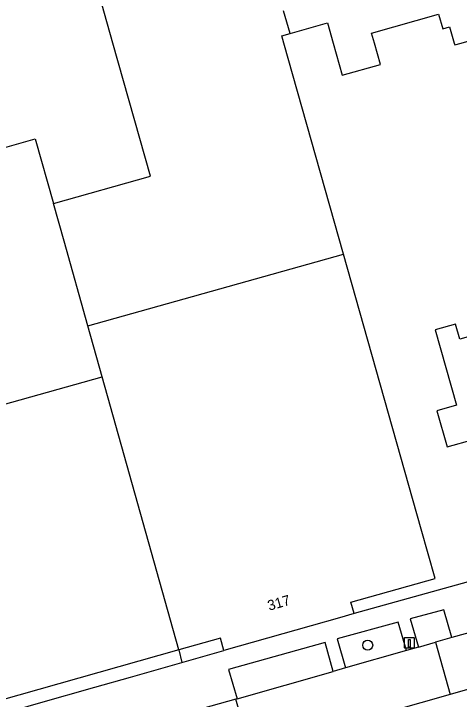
# Model space of a CAD drawing. Extents: x 159689 to 160786, y 387323 to 388339.
# Drawn here: x 160060.1 to 160103.6, y 388186 to 388252.9 of the extents above; entities that cross this region are included whole.
import ezdxf

# ---------------------------------------------------------------- set-up
doc = ezdxf.new("R2010")
doc.units = 0
for name, color, linetype in [('IMGEO_Boom', 7, 'Continuous'), ('IMGEO_Laadpaal', 7, 'Continuous'), ('IMGEO_Pand', 7, 'Continuous'), ('IMGEO_Pand_nummerreeks', 7, 'Continuous'), ('IMGEO_Pand_overbouw', 7, 'Continuous'), ('IMGEO_Parkeervlak_open', 7, 'Continuous'), ('IMGEO_Rijbaan_lokaal_open', 7, 'Continuous'), ('IMGEO_Voetpad_open', 7, 'Continuous')]:
    doc.layers.add(name, color=color, linetype=linetype)

msp = doc.modelspace()

# ---------------------------------------------------------------- linework, layer by layer
at = {"layer": 'IMGEO_Boom'}
msp.add_circle((160094.629, 388191.25), 0.489, dxfattribs=at)
at = {"layer": 'IMGEO_Laadpaal'}
for p, q in [((160098.189, 388191.892), (160098.189, 388191.051)), ((160098.189, 388191.892), (160098.189, 388191.051)), ((160099.105, 388191.976), (160098.264, 388191.976)), ((160099.105, 388191.976), (160098.264, 388191.976)), ((160099.189, 388191.06), (160099.189, 388191.901)), ((160099.189, 388191.06), (160099.189, 388191.901)), ((160098.273, 388190.976), (160099.114, 388190.976)), ((160098.273, 388190.976), (160099.114, 388190.976))]:
    msp.add_line(p, q, dxfattribs=at)
msp.add_lwpolyline([(160098.604, 388191.789), (160098.764, 388191.789), (160098.764, 388191.056), (160098.604, 388191.056), (160098.604, 388191.789)], dxfattribs=at)
for centre, start, end in [((160098.267, 388191.898), 92.4484, 184.28452), ((160098.267, 388191.898), 92.4484, 184.28452), ((160099.111, 388191.898), 2.4484, 94.28452), ((160099.111, 388191.898), 2.4484, 94.28452), ((160098.267, 388191.054), 182.4484, 274.28452), ((160098.267, 388191.054), 182.4484, 274.28452), ((160099.111, 388191.054), 272.4484, 4.28452), ((160099.111, 388191.054), 272.4484, 4.28452)]:
    msp.add_arc(centre, 0.0779, start, end, dxfattribs=at)
at = {"layer": 'IMGEO_Pand'}
for points in [[(160063.993, 388234.327), (160073.455, 388237.002), (160069.779, 388250), (160067.61, 388257.668)], [(160087.059, 388250.934), (160086.431, 388253.142)], [(160087.059, 388250.934), (160090.706, 388251.966), (160091.262, 388250), (160092.152, 388246.852), (160095.88, 388247.907), (160095.287, 388250), (160095.011, 388250.976), (160101.552, 388252.828), (160101.961, 388251.384), (160102.623, 388251.571), (160103.067, 388250), (160103.118, 388249.82), (160103.754, 388250), (160106.876, 388250.883)], [(160092.27, 388229.392), (160086.442, 388250), (160086.243, 388250.703), (160087.059, 388250.934)], [(160041.45, 388250.39), (160041.56, 388250), (160045.541, 388235.923), (160046.447, 388236.179), (160062.209, 388240.637), (160063.993, 388234.327)], [(160067.34, 388222.416), (160065.026, 388230.675), (160063.993, 388234.327)], [(160067.34, 388222.416), (160092.27, 388229.392)], [(160093.298, 388194.325), (160092.982, 388195.44), (160101.213, 388197.768), (160099.852, 388202.58), (160092.27, 388229.392)], [(160106.554, 388205.657), (160111.267, 388206.994), (160110.802, 388208.632), (160115.492, 388209.964), (160111.684, 388223.381), (160103.618, 388221.092), (160103.195, 388222.581), (160101.211, 388222.018), (160103.299, 388214.662), (160101.386, 388214.121), (160102.383, 388210.599), (160104.946, 388211.324), (160106.554, 388205.657)], [(160068.74, 388217.42), (160067.34, 388222.416)], [(160035.314, 388208.074), (160068.74, 388217.42)], [(160076.216, 388190.796), (160068.74, 388217.42)], [(160076.216, 388190.796), (160042.79, 388181.339), (160035.314, 388208.074)], [(160093.298, 388194.325), (160091.894, 388193.928), (160089.132, 388193.147), (160080.597, 388190.733)], [(160080.597, 388190.733), (160080.256, 388191.939), (160076.216, 388190.796)]]:
    msp.add_lwpolyline(points, dxfattribs=at)
at = {"layer": 'IMGEO_Pand_overbouw'}
msp.add_lwpolyline([(160080.597, 388190.733), (160080.256, 388191.939), (160076.216, 388190.796), (160076.494, 388189.554)], close=True, dxfattribs=at)
at = {"layer": 'IMGEO_Parkeervlak_open'}
for points in [[(160099.584, 388191.064), (160101.236, 388191.535)], [(160098.414, 388190.73), (160092.45, 388189.029)], [(160081.906, 388186.024), (160091.268, 388188.692)]]:
    msp.add_lwpolyline(points, dxfattribs=at)
at = {"layer": 'IMGEO_Rijbaan_lokaal_open'}
for points in [[(160107.632, 388187.855), (160107.103, 388187.706), (160102.67, 388186.446)], [(160102.67, 388186.446), (160083.328, 388180.948), (160083.225, 388180.919)]]:
    msp.add_lwpolyline(points, dxfattribs=at)
at = {"layer": 'IMGEO_Voetpad_open'}
for points in [[(160120.831, 388201.991), (160093.298, 388194.325)], [(160102.832, 388191.99), (160102.055, 388194.707), (160098.77, 388193.809), (160099.584, 388191.064)], [(160098.414, 388190.73), (160097.593, 388193.487), (160091.644, 388191.86), (160092.45, 388189.029)], [(160106.014, 388192.888), (160102.832, 388191.99)], [(160102.832, 388191.99), (160101.236, 388191.535)], [(160091.268, 388188.692), (160090.478, 388191.516), (160081.049, 388188.87), (160081.906, 388186.024)], [(160099.584, 388191.064), (160098.414, 388190.73)], [(160101.236, 388191.535), (160102.67, 388186.446)], [(160032.15, 388177.038), (160036.595, 388178.285), (160041.805, 388179.747), (160057.205, 388184.068), (160062.526, 388185.581), (160068.018, 388187.143), (160071.499, 388188.133), (160076.494, 388189.554), (160080.597, 388190.733)], [(160092.45, 388189.029), (160091.268, 388188.692)], [(160081.763, 388185.984), (160079.336, 388185.301), (160074.379, 388183.906)], [(160081.906, 388186.024), (160081.763, 388185.984)], [(160083.225, 388180.919), (160081.763, 388185.984)]]:
    msp.add_lwpolyline(points, dxfattribs=at)

# ---------------------------------------------------------------- texts
at = {"layer": 'IMGEO_Pand_nummerreeks'}
msp.add_text('317', height=1, rotation=15.79156, dxfattribs=at).set_placement((160085.023, 388194.604))

doc.saveas('drawing.dxf')
